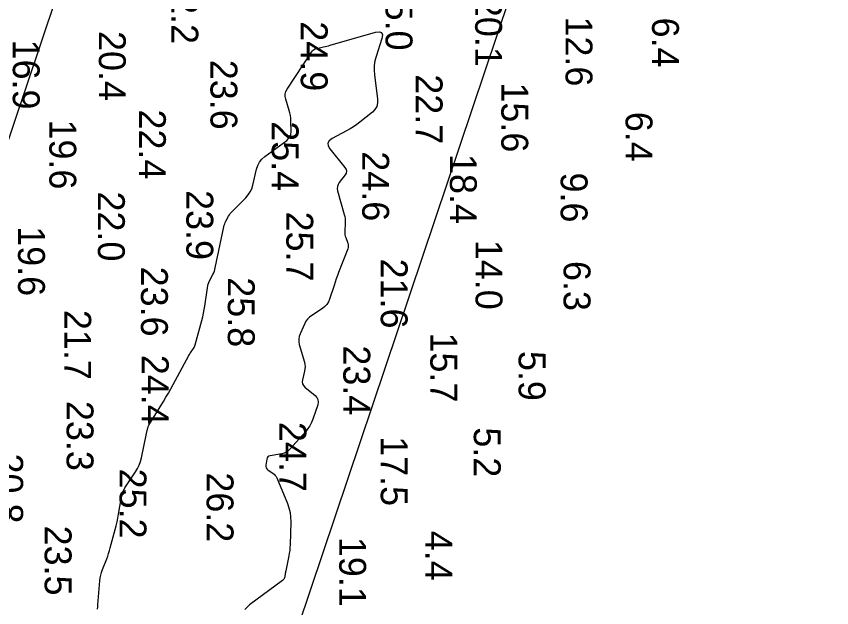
# Model space of a CAD drawing. Extents: x 1178573 to 1187098, y 693282 to 751751.
# Drawn here: x 1186460.8 to 1186839.9, y 727884.4 to 728159.6 of the extents above; entities that cross this region are included whole.
import ezdxf

# ---------------------------------------------------------------- set-up
doc = ezdxf.new("R2010")
doc.units = 0
for name, color, linetype in [('G-ANNO-PATT', 7, 'Continuous'), ('V-HYDS-MAJR', 7, 'Continuous'), ('V-HYDS-SOUN', 7, 'Continuous')]:
    doc.layers.add(name, color=color, linetype=linetype)

msp = doc.modelspace()

# ---------------------------------------------------------------- linework, layer by layer
at = {"layer": 'G-ANNO-PATT'}
for p, q in [((1186645.25, 728662.05), (1186159.57, 727217.45)), ((1186337.91, 727120.31), (1186839.88, 728613.33)), ((1186627.82, 728152.12), (1186629.57, 728152.39)), ((1186629.57, 728152.39), (1186630.63, 728151.98)), ((1186606.73, 728146.1), (1186627.82, 728152.12)), ((1186630.69, 728149.16), (1186628.07, 728140.85)), ((1186630.63, 728151.98), (1186631.01, 728150.91)), ((1186631.01, 728150.91), (1186630.69, 728149.16)), ((1186600.42, 728144.61), (1186603.59, 728145.3)), ((1186603.59, 728145.3), (1186604.38, 728145.48)), ((1186604.38, 728145.48), (1186605.16, 728145.68)), ((1186605.16, 728145.68), (1186605.95, 728145.88)), ((1186605.95, 728145.88), (1186606.73, 728146.1)), ((1186586.69, 728125.66), (1186597.95, 728142.9)), ((1186597.95, 728142.9), (1186598.44, 728143.52)), ((1186598.44, 728143.52), (1186599.01, 728144.01)), ((1186599.01, 728144.01), (1186599.67, 728144.37)), ((1186599.67, 728144.37), (1186600.42, 728144.61)), ((1186627.52, 728138.76), (1186627.22, 728136.65)), ((1186628.07, 728140.85), (1186627.52, 728138.76)), ((1186627.22, 728136.65), (1186627.14, 728134.52)), ((1186627.14, 728134.52), (1186627.29, 728132.37)), ((1186627.29, 728132.37), (1186628.73, 728120.99)), ((1186585.78, 728122.18), (1186585.8, 728123.37)), ((1186586.03, 728120.94), (1186585.78, 728122.18)), ((1186585.8, 728123.37), (1186586.1, 728124.53)), ((1186586.1, 728124.53), (1186586.69, 728125.66)), ((1186587.63, 728115.8), (1186586.03, 728120.94)), ((1186628.75, 728119.23), (1186628.35, 728117.64)), ((1186628.73, 728120.99), (1186628.75, 728119.23)), ((1186587.96, 728114.59), (1186587.63, 728115.8)), ((1186588.2, 728113.37), (1186587.96, 728114.59)), ((1186626.3, 728114.97), (1186620.51, 728110.31)), ((1186627.53, 728116.22), (1186626.3, 728114.97)), ((1186628.35, 728117.64), (1186627.53, 728116.22)), ((1186588.36, 728112.13), (1186588.2, 728113.37)), ((1186588.42, 728110.87), (1186588.36, 728112.13)), ((1186588.5, 728105.83), (1186588.42, 728110.87)), ((1186615.95, 728107.14), (1186614.34, 728106.23)), ((1186617.52, 728108.12), (1186615.95, 728107.14)), ((1186619.04, 728109.18), (1186617.52, 728108.12)), ((1186620.51, 728110.31), (1186619.04, 728109.18)), ((1186587.39, 728102.63), (1186588.02, 728103.57)), ((1186588.02, 728103.57), (1186588.39, 728104.64)), ((1186588.39, 728104.64), (1186588.5, 728105.83)), ((1186614.34, 728106.23), (1186607.57, 728102.63)), ((1186576.25, 728094.27), (1186586.51, 728101.82)), ((1186586.51, 728101.82), (1186587.39, 728102.63)), ((1186606.25, 728101.67), (1186605.65, 728100.56)), ((1186605.65, 728100.56), (1186605.76, 728099.3)), ((1186605.76, 728099.3), (1186606.59, 728097.9)), ((1186607.57, 728102.63), (1186606.25, 728101.67)), ((1186606.59, 728097.9), (1186613.58, 728089.19)), ((1186572.99, 728090.17), (1186573.81, 728091.71)), ((1186573.81, 728091.71), (1186574.9, 728093.08)), ((1186574.9, 728093.08), (1186576.25, 728094.27)), ((1186570.75, 728080.99), (1186572.45, 728088.45)), ((1186572.45, 728088.45), (1186572.99, 728090.17)), ((1186613.58, 728089.19), (1186614.1, 728088.33)), ((1186614.1, 728088.33), (1186614.28, 728087.47)), ((1186613.61, 728085.74), (1186610.92, 728082.27)), ((1186614.11, 728086.61), (1186613.61, 728085.74)), ((1186614.28, 728087.47), (1186614.11, 728086.61)), ((1186570.26, 728079.36), (1186570.75, 728080.99)), ((1186610.05, 728080.44), (1186609.98, 728079.45)), ((1186610.36, 728081.38), (1186610.05, 728080.44)), ((1186610.92, 728082.27), (1186610.36, 728081.38)), ((1186568.64, 728076.45), (1186569.56, 728077.84)), ((1186569.56, 728077.84), (1186570.26, 728079.36)), ((1186609.98, 728079.45), (1186610.16, 728078.42)), ((1186610.16, 728078.42), (1186613.23, 728067.31)), ((1186561.09, 728068.82), (1186567.52, 728075.17)), ((1186567.52, 728075.17), (1186568.64, 728076.45)), ((1186558.19, 728064.21), (1186559.48, 728066.64)), ((1186559.48, 728066.64), (1186559.82, 728067.23)), ((1186559.82, 728067.23), (1186560.2, 728067.79)), ((1186560.2, 728067.79), (1186560.63, 728068.32)), ((1186560.63, 728068.32), (1186561.09, 728068.82)), ((1186613.23, 728067.31), (1186613.45, 728066.39)), ((1186613.45, 728066.39), (1186613.59, 728065.47)), ((1186613.59, 728065.47), (1186613.66, 728064.54)), ((1186553.29, 728042.57), (1186557.27, 728061.66)), ((1186557.27, 728061.66), (1186557.43, 728062.32)), ((1186557.43, 728062.32), (1186557.64, 728062.97)), ((1186557.64, 728062.97), (1186557.89, 728063.6)), ((1186557.89, 728063.6), (1186558.19, 728064.21)), ((1186613.66, 728063.6), (1186613.48, 728059.32)), ((1186613.66, 728064.54), (1186613.66, 728063.6)), ((1186613.48, 728059.32), (1186613.48, 728058.63)), ((1186613.48, 728058.63), (1186613.55, 728057.95)), ((1186613.55, 728057.95), (1186613.7, 728057.28)), ((1186613.7, 728057.28), (1186613.9, 728056.62)), ((1186613.9, 728056.62), (1186614.87, 728054.01)), ((1186614.87, 728054.01), (1186615.05, 728053.36)), ((1186614.86, 728051.41), (1186610.63, 728040.41)), ((1186615.05, 728052.06), (1186614.86, 728051.41)), ((1186615.05, 728053.36), (1186615.11, 728052.71)), ((1186615.11, 728052.71), (1186615.05, 728052.06)), ((1186553.09, 728041.76), (1186553.29, 728042.57)), ((1186550.66, 728036.46), (1186552.19, 728039.44)), ((1186552.19, 728039.44), (1186552.54, 728040.19)), ((1186552.54, 728040.19), (1186552.84, 728040.96)), ((1186552.84, 728040.96), (1186553.09, 728041.76)), ((1186610.06, 728038.92), (1186609.52, 728037.42)), ((1186610.63, 728040.41), (1186610.06, 728038.92)), ((1186549.81, 728034.13), (1186550.03, 728034.92)), ((1186550.03, 728034.92), (1186550.31, 728035.7)), ((1186550.31, 728035.7), (1186550.66, 728036.46)), ((1186609, 728035.91), (1186608.5, 728034.39)), ((1186609.52, 728037.42), (1186609, 728035.91)), ((1186548.4, 728024.78), (1186549.66, 728033.31)), ((1186549.66, 728033.31), (1186549.81, 728034.13)), ((1186608.5, 728034.39), (1186606.44, 728028)), ((1186606.44, 728028), (1186605.9, 728026.7)), ((1186548.13, 728023.09), (1186548.4, 728024.78)), ((1186603.15, 728023.68), (1186598.11, 728020.38)), ((1186604.25, 728024.55), (1186603.15, 728023.68)), ((1186605.17, 728025.55), (1186604.25, 728024.55)), ((1186605.9, 728026.7), (1186605.17, 728025.55)), ((1186547, 728018.08), (1186547.43, 728019.74)), ((1186547.43, 728019.74), (1186547.8, 728021.41)), ((1186547.8, 728021.41), (1186548.13, 728023.09)), ((1186598.11, 728020.38), (1186597.09, 728019.61)), ((1186543.93, 728006.74), (1186547, 728018.08)), ((1186594.84, 728016.57), (1186592.69, 728011.8)), ((1186595.45, 728017.7), (1186594.84, 728016.57)), ((1186596.2, 728018.71), (1186595.45, 728017.7)), ((1186597.09, 728019.61), (1186596.2, 728018.71)), ((1186592.26, 728010.6), (1186592.06, 728009.38)), ((1186592.06, 728009.38), (1186592.08, 728008.15)), ((1186592.69, 728011.8), (1186592.26, 728010.6)), ((1186542.03, 728003.43), (1186543.13, 728005.01)), ((1186543.13, 728005.01), (1186543.38, 728005.42)), ((1186543.38, 728005.42), (1186543.6, 728005.84)), ((1186543.6, 728005.84), (1186543.78, 728006.28)), ((1186543.78, 728006.28), (1186543.93, 728006.74)), ((1186592.08, 728008.15), (1186592.33, 728006.9)), ((1186592.33, 728006.9), (1186594.68, 727998.65)), ((1186533.68, 727988.23), (1186541.02, 728001.78)), ((1186541.02, 728001.78), (1186541.26, 728002.2)), ((1186541.26, 728002.2), (1186541.51, 728002.62)), ((1186541.51, 728002.62), (1186541.76, 728003.02)), ((1186541.76, 728003.02), (1186542.03, 728003.43)), ((1186594.68, 727998.65), (1186594.91, 727997.63)), ((1186594.91, 727997.63), (1186595, 727996.61)), ((1186594.77, 727994.55), (1186593.79, 727990.44)), ((1186594.95, 727995.58), (1186594.77, 727994.55)), ((1186595, 727996.61), (1186594.95, 727995.58)), ((1186593.79, 727990.44), (1186593.68, 727989.46)), ((1186593.68, 727989.46), (1186593.83, 727988.56)), ((1186531.47, 727984.28), (1186532.59, 727986.25)), ((1186532.59, 727986.25), (1186533.68, 727988.23)), ((1186593.83, 727988.56), (1186594.25, 727987.76)), ((1186594.25, 727987.76), (1186594.94, 727987.04)), ((1186594.94, 727987.04), (1186599.65, 727983.18)), ((1186529.16, 727980.39), (1186530.33, 727982.33)), ((1186530.33, 727982.33), (1186531.47, 727984.28)), ((1186599.65, 727983.18), (1186600.52, 727982.26)), ((1186600.52, 727982.26), (1186601.02, 727981.23)), ((1186522.43, 727969.41), (1186529.16, 727980.39)), ((1186600.88, 727978.86), (1186598.58, 727972.07)), ((1186601.14, 727980.1), (1186600.88, 727978.86)), ((1186601.02, 727981.23), (1186601.14, 727980.1)), ((1186597.98, 727970.55), (1186597.23, 727969.11)), ((1186598.58, 727972.07), (1186597.98, 727970.55)), ((1186521.46, 727966.43), (1186521.54, 727966.77)), ((1186521.54, 727966.77), (1186521.89, 727968.13)), ((1186521.89, 727968.13), (1186521.99, 727968.46)), ((1186521.99, 727968.46), (1186522.11, 727968.79)), ((1186522.11, 727968.79), (1186522.26, 727969.1)), ((1186522.26, 727969.1), (1186522.43, 727969.41)), ((1186596.35, 727967.75), (1186595.33, 727966.47)), ((1186597.23, 727969.11), (1186596.35, 727967.75)), ((1186518.99, 727954.21), (1186521.23, 727965.4)), ((1186521.23, 727965.4), (1186521.3, 727965.75)), ((1186521.3, 727965.75), (1186521.38, 727966.09)), ((1186521.38, 727966.09), (1186521.46, 727966.43)), ((1186595.33, 727966.47), (1186587.96, 727958.13)), ((1186584.19, 727956.03), (1186578.82, 727955.1)), ((1186585.27, 727956.31), (1186584.19, 727956.03)), ((1186586.26, 727956.75), (1186585.27, 727956.31)), ((1186587.16, 727957.36), (1186586.26, 727956.75)), ((1186587.96, 727958.13), (1186587.16, 727957.36)), ((1186517.94, 727950.79), (1186518.55, 727952.46)), ((1186518.55, 727952.46), (1186518.99, 727954.21)), ((1186577.21, 727953.48), (1186576.74, 727950.71)), ((1186577.4, 727954.1), (1186577.21, 727953.48)), ((1186577.73, 727954.58), (1186577.4, 727954.1)), ((1186578.2, 727954.91), (1186577.73, 727954.58)), ((1186578.82, 727955.1), (1186578.2, 727954.91)), ((1186512.12, 727941.67), (1186516.23, 727947.66)), ((1186516.23, 727947.66), (1186517.17, 727949.19)), ((1186517.17, 727949.19), (1186517.94, 727950.79)), ((1186576.74, 727950.71), (1186576.72, 727950.06)), ((1186576.72, 727950.06), (1186576.86, 727949.48)), ((1186576.86, 727949.48), (1186577.19, 727948.98)), ((1186577.19, 727948.98), (1186577.68, 727948.56)), ((1186577.68, 727948.56), (1186580.14, 727946.94)), ((1186580.14, 727946.94), (1186580.7, 727946.5)), ((1186580.7, 727946.5), (1186581.18, 727946)), ((1186581.18, 727946), (1186581.58, 727945.44)), ((1186581.58, 727945.44), (1186581.9, 727944.8)), ((1186581.9, 727944.8), (1186586.79, 727932.9)), ((1186510.44, 727938.53), (1186511.19, 727940.13)), ((1186511.19, 727940.13), (1186512.12, 727941.67)), ((1186509.49, 727935.09), (1186509.87, 727936.84)), ((1186509.87, 727936.84), (1186510.44, 727938.53)), ((1186508.32, 727927.92), (1186509.49, 727935.09)), ((1186586.79, 727932.9), (1186587.51, 727930.83)), ((1186587.51, 727930.83), (1186588.02, 727928.72)), ((1186588.02, 727928.72), (1186588.29, 727926.57)), ((1186507.64, 727924.36), (1186508, 727926.14)), ((1186508, 727926.14), (1186508.32, 727927.92)), ((1186588.29, 727926.57), (1186588.35, 727924.38)), ((1186506.78, 727920.84), (1186507.24, 727922.59)), ((1186507.24, 727922.59), (1186507.64, 727924.36)), ((1186588.35, 727924.38), (1186588.05, 727913.73)), ((1186504.47, 727912.31), (1186506.78, 727920.84)), ((1186588.05, 727913.73), (1186587.99, 727912.42)), ((1186503.26, 727908.45), (1186503.69, 727909.72)), ((1186503.69, 727909.72), (1186504.1, 727911.01)), ((1186504.1, 727911.01), (1186504.47, 727912.31)), ((1186587.69, 727909.81), (1186587.45, 727908.52)), ((1186587.87, 727911.11), (1186587.69, 727909.81)), ((1186587.99, 727912.42), (1186587.87, 727911.11)), ((1186500.86, 727902.15), (1186502.79, 727907.19)), ((1186502.79, 727907.19), (1186503.26, 727908.45)), ((1186587.45, 727908.52), (1186586.03, 727901.59)), ((1186500.42, 727900.88), (1186500.86, 727902.15)), ((1186499.82, 727898.28), (1186500.08, 727899.59)), ((1186500.08, 727899.59), (1186500.42, 727900.88)), ((1186585.38, 727898.38), (1186585.27, 727898)), ((1186585.71, 727899.99), (1186585.38, 727898.38)), ((1186585.79, 727900.39), (1186585.71, 727899.99)), ((1186585.87, 727900.79), (1186585.79, 727900.39)), ((1186585.95, 727901.19), (1186585.87, 727900.79)), ((1186586.03, 727901.59), (1186585.95, 727901.19)), ((1186498.71, 727885.74), (1186499.66, 727896.95)), ((1186499.66, 727896.95), (1186499.82, 727898.28)), ((1186584.56, 727897.1), (1186569.14, 727885.72)), ((1186584.86, 727897.36), (1186584.56, 727897.1)), ((1186585.1, 727897.66), (1186584.86, 727897.36)), ((1186585.27, 727898), (1186585.1, 727897.66)), ((1186498.56, 727883.81), (1186498.63, 727884.78)), ((1186498.63, 727884.78), (1186498.71, 727885.74)), ((1186569.14, 727885.72), (1186567.02, 727883.66))]:
    msp.add_line(p, q, dxfattribs=at)
at = {"layer": 'V-HYDS-MAJR'}
msp.add_lwpolyline([(1186498.56, 727883.81), (1186498.63, 727884.78), (1186498.71, 727885.74), (1186499.66, 727896.95), (1186499.82, 727898.28), (1186500.08, 727899.59), (1186500.42, 727900.88), (1186500.86, 727902.15), (1186502.79, 727907.19), (1186503.26, 727908.45), (1186503.69, 727909.72), (1186504.1, 727911.01), (1186504.47, 727912.31), (1186506.78, 727920.84), (1186507.24, 727922.59), (1186507.64, 727924.36), (1186508, 727926.14), (1186508.32, 727927.92), (1186509.49, 727935.09), (1186509.87, 727936.84), (1186510.44, 727938.53), (1186511.19, 727940.13), (1186512.12, 727941.67), (1186516.23, 727947.66), (1186517.17, 727949.19), (1186517.94, 727950.79), (1186518.55, 727952.46), (1186518.99, 727954.21), (1186521.23, 727965.4), (1186521.3, 727965.75), (1186521.38, 727966.09), (1186521.46, 727966.43), (1186521.54, 727966.77), (1186521.89, 727968.13), (1186521.99, 727968.46), (1186522.11, 727968.79), (1186522.26, 727969.1), (1186522.43, 727969.41), (1186529.16, 727980.39), (1186530.33, 727982.33), (1186531.47, 727984.28), (1186532.59, 727986.25), (1186533.68, 727988.23), (1186541.02, 728001.78), (1186541.26, 728002.2), (1186541.51, 728002.62), (1186541.76, 728003.02), (1186542.03, 728003.43), (1186543.13, 728005.01), (1186543.38, 728005.42), (1186543.6, 728005.84), (1186543.78, 728006.28), (1186543.93, 728006.74), (1186547, 728018.08), (1186547.43, 728019.74), (1186547.8, 728021.41), (1186548.13, 728023.09), (1186548.4, 728024.78), (1186549.66, 728033.31), (1186549.81, 728034.13), (1186550.03, 728034.92), (1186550.31, 728035.7), (1186550.66, 728036.46), (1186552.19, 728039.44), (1186552.54, 728040.19), (1186552.84, 728040.96), (1186553.09, 728041.76), (1186553.29, 728042.57), (1186557.27, 728061.66), (1186557.43, 728062.32), (1186557.64, 728062.97), (1186557.89, 728063.6), (1186558.19, 728064.21), (1186559.48, 728066.64), (1186559.82, 728067.23), (1186560.2, 728067.79), (1186560.63, 728068.32), (1186561.09, 728068.82), (1186567.52, 728075.17), (1186568.64, 728076.45), (1186569.56, 728077.84), (1186570.26, 728079.36), (1186570.75, 728080.99), (1186572.45, 728088.45), (1186572.99, 728090.17), (1186573.81, 728091.71), (1186574.9, 728093.08), (1186576.25, 728094.27), (1186586.51, 728101.82), (1186587.39, 728102.63), (1186588.02, 728103.57), (1186588.39, 728104.64), (1186588.5, 728105.83), (1186588.42, 728110.87), (1186588.36, 728112.13), (1186588.2, 728113.37), (1186587.96, 728114.59), (1186587.63, 728115.8), (1186586.03, 728120.94), (1186585.78, 728122.18), (1186585.8, 728123.37), (1186586.1, 728124.53), (1186586.69, 728125.66), (1186597.95, 728142.9), (1186598.44, 728143.52), (1186599.01, 728144.01), (1186599.67, 728144.37), (1186600.42, 728144.61), (1186603.59, 728145.3), (1186604.38, 728145.48), (1186605.16, 728145.68), (1186605.95, 728145.88), (1186606.73, 728146.1), (1186627.82, 728152.12), (1186629.57, 728152.39), (1186630.63, 728151.98), (1186631.01, 728150.91), (1186630.69, 728149.16), (1186628.07, 728140.85), (1186627.52, 728138.76), (1186627.22, 728136.65), (1186627.14, 728134.52), (1186627.29, 728132.37), (1186628.73, 728120.99), (1186628.75, 728119.23), (1186628.35, 728117.64), (1186627.53, 728116.22), (1186626.3, 728114.97), (1186620.51, 728110.31), (1186619.04, 728109.18), (1186617.52, 728108.12), (1186615.95, 728107.14), (1186614.34, 728106.23), (1186607.57, 728102.63), (1186606.25, 728101.67), (1186605.65, 728100.56), (1186605.76, 728099.3), (1186606.59, 728097.9), (1186613.58, 728089.19), (1186614.1, 728088.33), (1186614.28, 728087.47), (1186614.11, 728086.61), (1186613.61, 728085.74), (1186610.92, 728082.27), (1186610.36, 728081.38), (1186610.05, 728080.44), (1186609.98, 728079.45), (1186610.16, 728078.42), (1186613.23, 728067.31), (1186613.45, 728066.39), (1186613.59, 728065.47), (1186613.66, 728064.54), (1186613.66, 728063.6), (1186613.48, 728059.32), (1186613.48, 728058.63), (1186613.55, 728057.95), (1186613.7, 728057.28), (1186613.9, 728056.62), (1186614.87, 728054.01), (1186615.05, 728053.36), (1186615.11, 728052.71), (1186615.05, 728052.06), (1186614.86, 728051.41), (1186610.63, 728040.41), (1186610.06, 728038.92), (1186609.52, 728037.42), (1186609, 728035.91), (1186608.5, 728034.39), (1186606.44, 728028), (1186605.9, 728026.7), (1186605.17, 728025.55), (1186604.25, 728024.55), (1186603.15, 728023.68), (1186598.11, 728020.38), (1186597.09, 728019.61), (1186596.2, 728018.71), (1186595.45, 728017.7), (1186594.84, 728016.57), (1186592.69, 728011.8), (1186592.26, 728010.6), (1186592.06, 728009.38), (1186592.08, 728008.15), (1186592.33, 728006.9), (1186594.68, 727998.65), (1186594.91, 727997.63), (1186595, 727996.61), (1186594.95, 727995.58), (1186594.77, 727994.55), (1186593.79, 727990.44), (1186593.68, 727989.46), (1186593.83, 727988.56), (1186594.25, 727987.76), (1186594.94, 727987.04), (1186599.65, 727983.18), (1186600.52, 727982.26), (1186601.02, 727981.23), (1186601.14, 727980.1), (1186600.88, 727978.86), (1186598.58, 727972.07), (1186597.98, 727970.55), (1186597.23, 727969.11), (1186596.35, 727967.75), (1186595.33, 727966.47), (1186587.96, 727958.13), (1186587.16, 727957.36), (1186586.26, 727956.75), (1186585.27, 727956.31), (1186584.19, 727956.03), (1186578.82, 727955.1), (1186578.2, 727954.91), (1186577.73, 727954.58), (1186577.4, 727954.1), (1186577.21, 727953.48), (1186576.74, 727950.71), (1186576.72, 727950.06), (1186576.86, 727949.48), (1186577.19, 727948.98), (1186577.68, 727948.56), (1186580.14, 727946.94), (1186580.7, 727946.5), (1186581.18, 727946), (1186581.58, 727945.44), (1186581.9, 727944.8), (1186586.79, 727932.9), (1186587.51, 727930.83), (1186588.02, 727928.72), (1186588.29, 727926.57), (1186588.35, 727924.38), (1186588.05, 727913.73), (1186587.99, 727912.42), (1186587.87, 727911.11), (1186587.69, 727909.81), (1186587.45, 727908.52), (1186586.03, 727901.59), (1186585.95, 727901.19), (1186585.87, 727900.79), (1186585.79, 727900.39), (1186585.71, 727899.99), (1186585.38, 727898.38), (1186585.27, 727898), (1186585.1, 727897.66), (1186584.86, 727897.36), (1186584.56, 727897.1), (1186569.14, 727885.72), (1186567.02, 727883.66)], dxfattribs=at)

# ---------------------------------------------------------------- texts
at = {"layer": 'V-HYDS-SOUN'}
for s, p in [('22.2 ', (1186532.85, 728179.19)), ('25.0 ', (1186632.46, 728176.16)), ('20.1 ', (1186674.11, 728168.59)), ('24.9 ', (1186593.01, 728157.22)), ('12.6 ', (1186716.13, 728159.48)), ('6.4', (1186756.36, 728158.96)), ('20.4 ', (1186499.13, 728152.7)), ('16.9 ', (1186459.12, 728148.72)), ('23.6 ', (1186551.03, 728139.34)), ('22.7 ', (1186646.44, 728132.58)), ('15.6 ', (1186686.27, 728128.8)), ('22.4 ', (1186517.77, 728116.22)), ('6.4', (1186744.05, 728115.13)), ('19.6 ', (1186476.13, 728111.55)), ('25.4 ', (1186579.51, 728110.74)), ('24.6 ', (1186621.6, 728096.75)), ('18.4 ', (1186662.35, 728095.51)), ('9.6', (1186713.87, 728086.88)), ('22.0 ', (1186498.7, 728078.06)), ('23.9 ', (1186539.82, 728078.71)), ('25.7 ', (1186586.3, 728068.73)), ('19.6 ', (1186461.57, 728061.91)), ('14.0 ', (1186674.29, 728055.59)), ('21.6 ', (1186630.2, 728046.85)), ('6.3', (1186715.22, 728045.74)), ('23.6 ', (1186518.72, 728043.11)), ('25.8 ', (1186559.11, 728038.15)), ('21.7 ', (1186483.06, 728022.96)), ('15.7 ', (1186653.26, 728012.47)), ('23.4 ', (1186612.81, 728006.47)), ('24.4 ', (1186519.11, 728002.08)), ('5.9', (1186694.32, 728003.89)), ('23.3 ', (1186484.14, 727980.64)), ('24.7 ', (1186583.12, 727970.86)), ('5.2', (1186673.48, 727968.34)), ('17.5 ', (1186630.21, 727964.25)), ('20.8 ', (1186451.41, 727956.17)), ('25.2 ', (1186508.77, 727949.14)), ('26.2 ', (1186549.25, 727947.4)), ('23.5 ', (1186473.94, 727922.65)), ('4.4', (1186650.94, 727920.22)), ('19.1 ', (1186610.89, 727917.41))]:
    msp.add_text(s, height=12.5, rotation=270, dxfattribs=at).set_placement(p)

doc.saveas('drawing.dxf')
